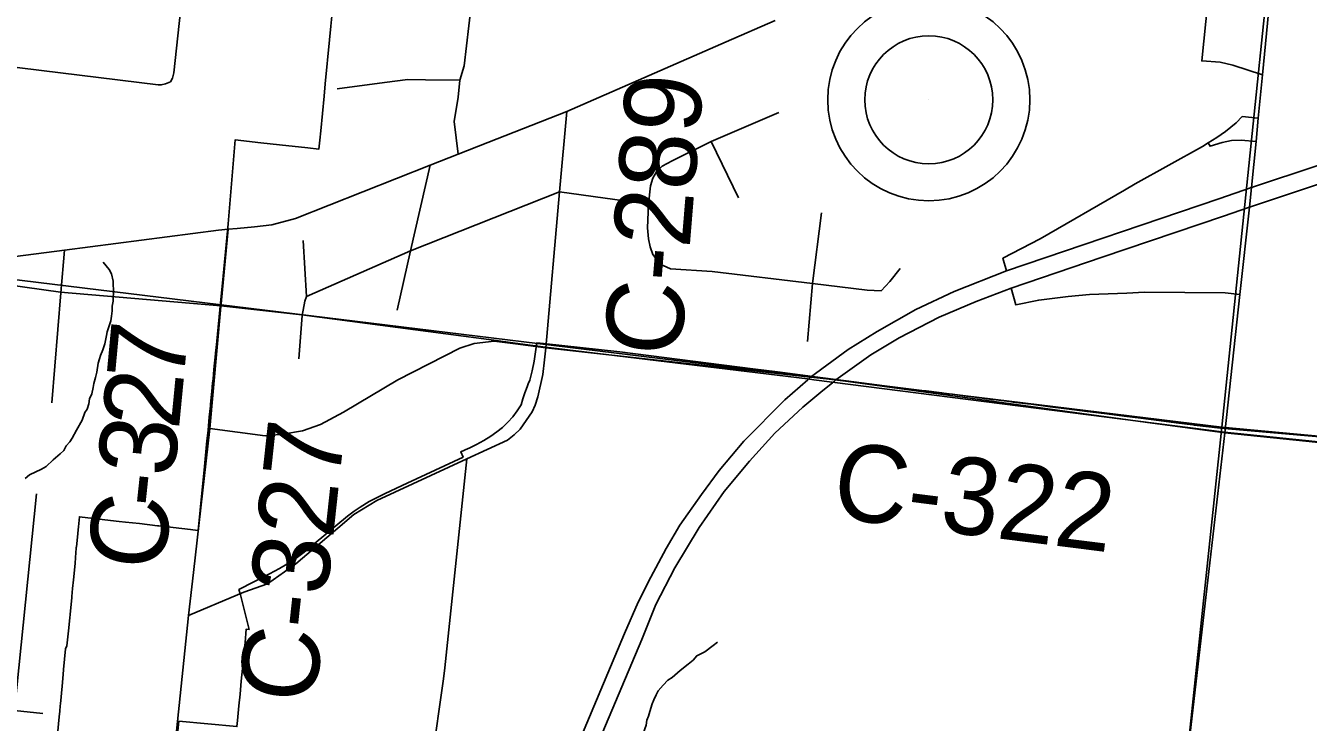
# Model space of a CAD drawing. Extents: x 0 to 34, y 0 to 22.
# Drawn here: x 3.5106 to 3.9828, y 19.8149 to 20.0714 of the extents above; entities that cross this region are included whole.
import ezdxf

# ---------------------------------------------------------------- set-up
doc = ezdxf.new("R2010")
doc.units = 0
for name, color, linetype in [('GM_X_City_Street', 7, 'Continuous'), ('GM_X_Corporation', 7, 'Continuous'), ('GM_X_County_Road', 7, 'Continuous'), ('GM_X_County_Road_Text', 7, 'Continuous'), ('GM_X_Interchange_Ramps', 7, 'Continuous'), ('GM_X_Interstate_Route', 7, 'Continuous'), ('GM_X_Minor_River', 7, 'Continuous'), ('GM_X_Section', 7, 'Continuous'), ('GM_X_State_Route', 7, 'Continuous'), ('GM_X_Township_Road', 7, 'Continuous'), ('GM_X_Unincorporated', 7, 'Continuous'), ('GM_X_Unincorporated_Location', 7, 'Continuous'), ('GM_X_US_Route', 7, 'Continuous')]:
    doc.layers.add(name, color=color, linetype=linetype)

msp = doc.modelspace()

# ---------------------------------------------------------------- linework, layer by layer
at = {"layer": 'GM_X_City_Street'}
for points in [[(3.56391, 20.05071), (3.56461, 20.05209), (3.5651, 20.05411), (3.5686, 20.08593), (3.57216, 20.11835), (3.57187, 20.11951), (3.57139, 20.12018), (3.57068, 20.12085)], [(3.43678, 20.0647), (3.4673, 20.06095), (3.46911, 20.06073), (3.50144, 20.05675), (3.55939, 20.04962), (3.56048, 20.04963), (3.56211, 20.04996), (3.56391, 20.05071)], [(3.52016, 19.93261), (3.52359, 19.97303), (3.52492, 19.98876)], [(3.66151, 19.77888), (3.66017, 19.80069), (3.66444, 19.83088), (3.66488, 19.83498), (3.67305, 19.91191)], [(3.49191, 19.65297), (3.49547, 19.69689), (3.50112, 19.76663), (3.50644, 19.81926), (3.51452, 19.8991)], [(3.32351, 19.83796), (3.38481, 19.83169), (3.41466, 19.82864), (3.41511, 19.82859), (3.44815, 19.82522), (3.48074, 19.82189), (3.48636, 19.82131), (3.50644, 19.81926), (3.5169, 19.81819)]]:
    msp.add_lwpolyline(points, dxfattribs=at)
at = {"layer": 'GM_X_Corporation'}
for points in [[(3.62366, 20.07861), (3.62294, 20.07119), (3.62246, 20.06616), (3.6209, 20.05005), (3.62045, 20.04542), (3.61921, 20.03265), (3.61888, 20.02927), (3.61856, 20.02598), (3.6145, 20.02639), (3.60406, 20.02756), (3.59714, 20.02833), (3.58773, 20.02939), (3.58538, 20.00136), (3.58517, 19.99848), (3.58302, 19.97662), (3.58231, 19.96933), (3.58092, 19.9552), (3.58081, 19.95406), (3.58049, 19.95082), (3.58035, 19.94941), (3.58003, 19.94611), (3.57989, 19.94469), (3.57956, 19.94136), (3.57942, 19.93995), (3.5791, 19.93668), (3.57901, 19.93574), (3.57864, 19.93195), (3.57859, 19.93148), (3.57818, 19.92725), (3.57772, 19.92255), (3.57732, 19.91854), (3.5764, 19.9091), (3.5752, 19.89685), (3.57483, 19.89308), (3.57446, 19.88931), (3.57409, 19.88554), (3.57217, 19.88576), (3.57126, 19.88587), (3.55962, 19.88724), (3.55914, 19.88729), (3.55247, 19.88808), (3.54734, 19.88862), (3.54501, 19.88889), (3.53555, 19.89), (3.53035, 19.89062), (3.52998, 19.88685), (3.52988, 19.88583), (3.52961, 19.88308), (3.52927, 19.87952), (3.52924, 19.87931), (3.52923, 19.87906), (3.52899, 19.87561), (3.52877, 19.87339), (3.52818, 19.8674), (3.52786, 19.86416), (3.52757, 19.86127), (3.52753, 19.86083), (3.52691, 19.85466), (3.52679, 19.85344), (3.52631, 19.84856), (3.52576, 19.84305), (3.52525, 19.84194), (3.52454, 19.8344), (3.52437, 19.83248), (3.52397, 19.8283), (3.52337, 19.82178), (3.5233, 19.82097), (3.52311, 19.81899), (3.52292, 19.81701), (3.5223, 19.81041)], [(3.9949, 19.91731), (3.95192, 19.92171), (3.80747, 19.9402), (3.80077, 19.94106), (3.79841, 19.94135), (3.70194, 19.95304), (3.69086, 19.95453), (3.683, 19.95558), (3.61232, 19.96494), (3.58239, 19.96825), (3.52347, 19.9733), (3.49699, 19.97696)], [(3.49699, 19.97696), (3.52347, 19.9733), (3.58239, 19.96825), (3.61232, 19.96494), (3.683, 19.95558), (3.69086, 19.95453), (3.70194, 19.95304), (3.79841, 19.94135), (3.80077, 19.94106), (3.80747, 19.9402), (3.95192, 19.92171), (3.9949, 19.91731)], [(3.56599, 19.80589), (3.567, 19.81531), (3.58838, 19.81334), (3.5886, 19.81558), (3.58911, 19.82096), (3.58953, 19.82534), (3.58998, 19.83005), (3.59042, 19.83474), (3.59088, 19.83951), (3.59134, 19.84436), (3.5918, 19.84926), (3.59286, 19.84916), (3.58963, 19.86181), (3.58907, 19.86378), (3.60042, 19.86965), (3.60402, 19.87158), (3.60678, 19.8732), (3.60964, 19.87503), (3.61309, 19.87759), (3.62478, 19.88726), (3.62912, 19.89081), (3.63149, 19.89264), (3.63371, 19.89417), (3.63711, 19.89619), (3.64071, 19.89811), (3.64293, 19.8992), (3.65102, 19.90299), (3.67164, 19.91261), (3.67076, 19.91447), (3.67355, 19.91573), (3.67389, 19.91589), (3.67661, 19.91725), (3.67927, 19.91872), (3.68188, 19.9203), (3.68409, 19.92183), (3.68617, 19.92352), (3.68812, 19.92538), (3.68993, 19.9274), (3.69158, 19.92955), (3.69305, 19.93183), (3.69369, 19.93402), (3.69439, 19.93619), (3.69522, 19.9385), (3.69562, 19.93954), (3.69617, 19.9409), (3.69707, 19.94435), (3.69777, 19.94785), (3.69826, 19.95138), (3.69873, 19.95464), (3.70119, 19.95434), (3.72934, 19.95131), (3.77831, 19.94513), (3.78739, 19.94391), (3.80405, 19.94178), (3.81266, 19.94068), (3.82676, 19.93884), (3.83461, 19.93786), (3.84133, 19.93702), (3.84207, 19.93693), (3.84788, 19.93619), (3.84932, 19.93601), (3.84999, 19.93592), (3.85187, 19.93569), (3.85693, 19.93504), (3.85823, 19.93488), (3.86636, 19.93384), (3.86686, 19.93378), (3.87286, 19.93302), (3.87413, 19.93286), (3.87944, 19.93219), (3.88073, 19.93203), (3.88696, 19.93124), (3.88731, 19.93119), (3.88776, 19.93113), (3.89378, 19.93037), (3.89434, 19.9303), (3.89483, 19.93024), (3.89955, 19.92964), (3.90045, 19.92953), (3.9087, 19.92848), (3.91501, 19.92767), (3.92118, 19.92689), (3.92783, 19.92604), (3.93418, 19.92523), (3.94036, 19.92444), (3.94074, 19.92439), (3.95046, 19.92327), (3.99409, 19.91942)]]:
    msp.add_lwpolyline(points, dxfattribs=at)
at = {"layer": 'GM_X_County_Road'}
for p, q in [((3.58259, 19.96895), (3.58515, 19.99644)), ((3.92271, 19.92544), (3.95203, 19.92145)), ((3.57232, 19.87015), (3.57834, 19.92313)), ((3.95203, 19.92145), (3.99024, 19.91754)), ((3.57052, 19.85425), (3.5886, 19.86191))]:
    msp.add_line(p, q, dxfattribs=at)
for points in [[(3.95203, 19.92145), (3.95766, 19.97245), (3.96119, 20.00456), (3.9619, 20.01179), (3.96356, 20.02872), (3.96439, 20.03735), (3.96594, 20.05336), (3.97584, 20.15616)], [(3.70206, 19.95278), (3.70709, 20.01027), (3.70979, 20.03981)], [(3.57834, 19.92313), (3.5825, 19.96799), (3.58259, 19.96895)], [(3.57834, 19.92313), (3.59879, 19.92043), (3.60526, 19.92106), (3.61249, 19.92224), (3.61918, 19.92457), (3.62762, 19.92915), (3.64759, 19.94108), (3.67046, 19.95269), (3.67574, 19.95437), (3.68311, 19.95532), (3.69098, 19.95427), (3.70206, 19.95278)], [(3.5886, 19.86191), (3.59086, 19.86287), (3.59965, 19.86591), (3.61004, 19.8733), (3.62548, 19.88647), (3.63146, 19.89147), (3.63991, 19.89662), (3.67305, 19.91191), (3.68797, 19.9188), (3.69047, 19.92078), (3.69261, 19.92288), (3.69709, 19.92925), (3.69819, 19.93171), (3.6991, 19.93472), (3.70096, 19.94304), (3.70156, 19.94838), (3.70206, 19.95278)], [(3.70206, 19.95278), (3.79956, 19.942), (3.80885, 19.94097), (3.92271, 19.92544)], [(3.79146, 19.18305), (3.81918, 19.25258), (3.8552, 19.3396), (3.88672, 19.40981), (3.88836, 19.41604), (3.89162, 19.42756), (3.8984, 19.46484), (3.90375, 19.49625), (3.91046, 19.55847), (3.91791, 19.63213), (3.92958, 19.72684), (3.95203, 19.92145)], [(3.55943, 19.74721), (3.56611, 19.81165), (3.57052, 19.85425), (3.57232, 19.87015)]]:
    msp.add_lwpolyline(points, dxfattribs=at)
at = {"layer": 'GM_X_Interchange_Ramps'}
for points in [[(3.96439, 20.03735), (3.95846, 20.03792), (3.95627, 20.03569), (3.95239, 20.03242), (3.94912, 20.03021), (3.94593, 20.02823)], [(3.94593, 20.02823), (3.94389, 20.02696), (3.91909, 20.01314), (3.91515, 20.01086)], [(3.96356, 20.02872), (3.9581, 20.02924), (3.9546, 20.02915), (3.95107, 20.02843), (3.94666, 20.02705), (3.94593, 20.02823)], [(3.91515, 20.01086), (3.88406, 19.99291), (3.87037, 19.98577), (3.87164, 19.98112)], [(3.87337, 19.97479), (3.87512, 19.96869), (3.88358, 19.97037), (3.89439, 19.97168), (3.90231, 19.97244), (3.91601, 19.97299)], [(3.91601, 19.97299), (3.92256, 19.97325), (3.95219, 19.97306), (3.95766, 19.97245)]]:
    msp.add_lwpolyline(points, dxfattribs=at)
at = {"layer": 'GM_X_Interstate_Route'}
for points in [[(3.90698, 19.98617), (3.95163, 20.00129), (3.96119, 20.00456), (3.98837, 20.01368), (4.00153, 20.0185), (4.01162, 20.02278), (4.02083, 20.02728), (4.03322, 20.03451), (4.04441, 20.04208), (4.05384, 20.04943), (4.06404, 20.05875), (4.0738, 20.06895), (4.08016, 20.07674), (4.08805, 20.08715), (4.0943, 20.09735), (4.10165, 20.11051), (4.10922, 20.12795), (4.12227, 20.16041), (4.12821, 20.17596), (4.14888, 20.22728)], [(3.87164, 19.98112), (3.9499, 20.00761), (3.9619, 20.01179), (3.98664, 20.02001)], [(3.80408, 19.93706), (3.80759, 19.93994), (3.80885, 19.94097), (3.82179, 19.95018), (3.83221, 19.95643), (3.8469, 19.96411), (3.8605, 19.96992), (3.87337, 19.97479), (3.90698, 19.98617)], [(3.71205, 19.80234), (3.73108, 19.84768), (3.73612, 19.85914), (3.74073, 19.86835), (3.74634, 19.87887), (3.75147, 19.88755), (3.75937, 19.89884), (3.76586, 19.90761), (3.77501, 19.91839), (3.79011, 19.93369), (3.79852, 19.94108), (3.79956, 19.942), (3.81343, 19.95219), (3.82413, 19.95877), (3.83827, 19.96694), (3.85242, 19.97358), (3.87164, 19.98112)], [(3.7204, 19.80503), (3.73746, 19.84545), (3.74261, 19.85828), (3.74963, 19.87177), (3.75851, 19.88669), (3.76772, 19.89996), (3.77704, 19.91114), (3.78637, 19.92134), (3.79667, 19.93099), (3.80408, 19.93706)]]:
    msp.add_lwpolyline(points, dxfattribs=at)
at = {"layer": 'GM_X_Minor_River'}
for points in [[(3.51037, 19.90464), (3.51194, 19.90609), (3.51639, 19.90818), (3.51814, 19.90906), (3.52071, 19.91162), (3.52327, 19.91379), (3.52464, 19.91506), (3.52547, 19.91674), (3.52686, 19.9182), (3.52767, 19.9195), (3.52931, 19.92247), (3.53135, 19.92618), (3.53241, 19.92899), (3.53322, 19.93028), (3.53387, 19.93216), (3.53413, 19.93405), (3.53496, 19.93591), (3.53543, 19.93817), (3.53568, 19.93968), (3.53634, 19.94193), (3.53679, 19.94382), (3.53731, 19.94721), (3.53774, 19.94872), (3.53818, 19.95003), (3.53902, 19.95208), (3.53968, 19.95433), (3.54036, 19.95735), (3.54061, 19.95866), (3.54104, 19.96017), (3.54191, 19.96279), (3.54216, 19.96449), (3.54243, 19.96638), (3.54249, 19.96809), (3.54276, 19.96998), (3.54293, 19.97434), (3.54281, 19.97605), (3.54286, 19.97738), (3.5422, 19.98007), (3.54132, 19.98163), (3.53914, 19.98438)], [(3.73552, 19.80276), (3.73615, 19.80425), (3.7368, 19.80631), (3.73747, 19.80876), (3.73793, 19.81083), (3.73856, 19.81251), (3.739, 19.81382), (3.73926, 19.81571), (3.73989, 19.8172), (3.74034, 19.8189), (3.7412, 19.82171), (3.74183, 19.8232), (3.74267, 19.82507), (3.74348, 19.82655), (3.74527, 19.82857), (3.74706, 19.8304), (3.74862, 19.83147), (3.75157, 19.83401), (3.75451, 19.83635), (3.75628, 19.8378), (3.75767, 19.83945), (3.76058, 19.84085), (3.76371, 19.84319), (3.76528, 19.84446)]]:
    msp.add_lwpolyline(points, dxfattribs=at)
at = {"layer": 'GM_X_Section'}
for points in [[(3.4808, 20.49635), (4.00293, 20.42622), (3.95103, 19.92358), (3.43084, 19.98722)], [(4.00293, 20.42622), (4.48038, 20.34556), (4.43689, 19.87849), (3.95103, 19.92358)], [(3.43084, 19.98722), (3.95103, 19.92358), (3.89779, 19.42002), (3.38246, 19.48109)], [(3.95103, 19.92358), (4.43689, 19.87849), (4.38059, 19.33876), (3.89779, 19.42002)]]:
    msp.add_lwpolyline(points, close=True, dxfattribs=at)
at = {"layer": 'GM_X_State_Route'}
for p, q in [((3.76851, 20.06544), (3.78657, 20.07332)), ((3.70979, 20.03981), (3.76851, 20.06544)), ((3.68072, 20.02835), (3.70979, 20.03981)), ((3.66982, 20.02405), (3.68072, 20.02835)), ((3.65954, 20.02), (3.66982, 20.02405)), ((3.50305, 19.98594), (3.52492, 19.98876))]:
    msp.add_line(p, q, dxfattribs=at)
for points in [[(3.59481, 19.9974), (3.60118, 19.99803), (3.60997, 20.00045), (3.65954, 20.02)], [(3.52492, 19.98876), (3.58159, 19.99608), (3.58515, 19.99644)], [(3.58515, 19.99644), (3.58844, 19.99676), (3.59481, 19.9974)]]:
    msp.add_lwpolyline(points, dxfattribs=at)
at = {"layer": 'GM_X_Township_Road'}
for p, q in [((3.76293, 20.02883), (3.773, 20.00803)), ((3.61396, 19.97169), (3.61276, 19.99228)), ((3.61244, 19.96468), (3.6111, 19.94871))]:
    msp.add_line(p, q, dxfattribs=at)
for points in [[(3.66982, 20.02405), (3.66838, 20.03618), (3.66987, 20.04505), (3.67048, 20.05136), (3.67198, 20.05658), (3.67458, 20.07872), (3.67768, 20.11273)], [(3.96594, 20.05336), (3.955, 20.05693), (3.95035, 20.05798), (3.94361, 20.05841), (3.94716, 20.09352)], [(3.67048, 20.05136), (3.65781, 20.05144), (3.65134, 20.05163), (3.64267, 20.05052), (3.62532, 20.04812)], [(3.73993, 20.00567), (3.74062, 20.01247), (3.74148, 20.01528), (3.7428, 20.01764), (3.7437, 20.01853), (3.74488, 20.01964), (3.74858, 20.02163), (3.76293, 20.02883), (3.78785, 20.03944)], [(3.64731, 19.96673), (3.65232, 19.98852), (3.65954, 20.02)], [(3.70709, 20.01027), (3.65232, 19.98852), (3.61396, 19.97169)], [(3.70709, 20.01027), (3.73993, 20.00567), (3.73957, 19.99694), (3.73995, 19.99297), (3.74054, 19.98996), (3.74152, 19.98715), (3.74314, 19.98509), (3.74533, 19.98311), (3.74802, 19.98195), (3.7633, 19.98092), (3.80031, 19.97649), (3.82044, 19.974), (3.82551, 19.97382), (3.82874, 19.97723), (3.83253, 19.98203)], [(3.79847, 19.95508), (3.80031, 19.97649), (3.80364, 20.00252)], [(3.61396, 19.97169), (3.61332, 19.96994), (3.61244, 19.96468)]]:
    msp.add_lwpolyline(points, dxfattribs=at)
at = {"layer": 'GM_X_Unincorporated'}
for radius in [0.0372, 0.02358]:
    msp.add_circle((3.8431, 20.04413), radius, dxfattribs=at)
at = {"layer": 'GM_X_Unincorporated_Location'}
msp.add_line((3.8431, 20.04413), (3.8431, 20.04413), dxfattribs=at)
at = {"layer": 'GM_X_US_Route'}
for p, q in [((3.76851, 20.06544), (3.78657, 20.07332)), ((3.70979, 20.03981), (3.76851, 20.06544)), ((3.68072, 20.02835), (3.70979, 20.03981)), ((3.66982, 20.02405), (3.68072, 20.02835)), ((3.65954, 20.02), (3.66982, 20.02405)), ((3.50305, 19.98594), (3.52492, 19.98876))]:
    msp.add_line(p, q, dxfattribs=at)
for points in [[(3.59481, 19.9974), (3.60118, 19.99803), (3.60997, 20.00045), (3.65954, 20.02)], [(3.52492, 19.98876), (3.58159, 19.99608), (3.58515, 19.99644)], [(3.58515, 19.99644), (3.58844, 19.99676), (3.59481, 19.9974)]]:
    msp.add_lwpolyline(points, dxfattribs=at)

# ---------------------------------------------------------------- texts
at = {"layer": 'GM_X_County_Road_Text'}
for s, height, rotation, p in [('C-289', 0.028409, 85.3275, (3.75174, 19.94915)), ('7', 0.02841, 84.6727, (3.56864, 19.93969)), ('2', 0.02841, 84.4483, (3.56695, 19.92229)), ('3', 0.02841, 84.074, (3.56514, 19.90482)), ('C-327', 0.028409, 83.8086, (3.61709, 19.82129)), ('C-322', 0.028409, 352.8417, (3.80681, 19.89039)), ('-', 0.02841, 83.9271, (3.56391, 19.89325)), ('C', 0.02841, 83.9101, (3.56145, 19.87021))]:
    msp.add_text(s, height=height, rotation=rotation, dxfattribs=at).set_placement(p)

doc.saveas('drawing.dxf')
